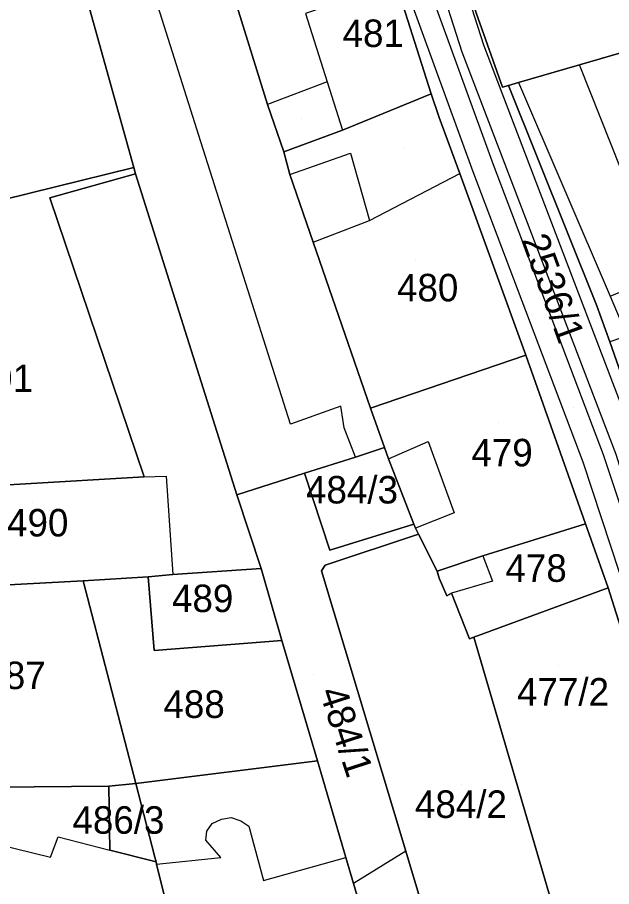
# Model space of a CAD drawing. Extents: x -263423 to -261326, y -1240067 to -1237864.
# Drawn here: x -262928.5 to -262885.3, y -1239750.4 to -1239687.2 of the extents above; entities that cross this region are included whole.
import ezdxf

# ---------------------------------------------------------------- set-up
doc = ezdxf.new("R2010")
doc.units = 0
for name, color, linetype in [('body_kn', 7, 'Continuous'), ('kladpar_druhypozemkov', 7, 'Continuous'), ('kladpar_hranice', 7, 'Continuous'), ('kladpar_parcelnecisla', 7, 'Continuous'), ('kladpar_plochy', 7, 'Continuous'), ('tarchy_linie', 7, 'Continuous'), ('zappar_hrandruhpozemk', 7, 'Continuous')]:
    doc.layers.add(name, color=color, linetype=linetype)

msp = doc.modelspace()

# ---------------------------------------------------------------- linework, layer by layer
at = {"layer": 'body_kn'}
for p, q in [((-262894.62, -1239689.15), (-262894.62, -1239689.15)), ((-262896.19, -1239689.65), (-262896.19, -1239689.65)), ((-262887.63, -1239690.6), (-262887.63, -1239690.6)), ((-262906, -1239691.85), (-262906, -1239691.85)), ((-262893.25, -1239692.23), (-262893.25, -1239692.23)), ((-262893.25, -1239692.23), (-262893.25, -1239692.23)), ((-262892.81, -1239692.1), (-262892.81, -1239692.1)), ((-262892.81, -1239692.1), (-262892.81, -1239692.1)), ((-262892.07, -1239691.89), (-262892.07, -1239691.89)), ((-262892.07, -1239691.89), (-262892.07, -1239691.89)), ((-262898.42, -1239692.71), (-262898.42, -1239692.71)), ((-262898.42, -1239692.71), (-262898.42, -1239692.71)), ((-262910.34, -1239693.48), (-262910.34, -1239693.48)), ((-262897.85, -1239694.44), (-262897.85, -1239694.44)), ((-262904.87, -1239695.36), (-262904.87, -1239695.36)), ((-262915.32, -1239695.75), (-262915.32, -1239695.75)), ((-262909.14, -1239696.93), (-262909.14, -1239696.93)), ((-262904.3, -1239697.02), (-262904.3, -1239697.02)), ((-262893.91, -1239697.85), (-262893.91, -1239697.85)), ((-262920.05, -1239698.08), (-262920.05, -1239698.08)), ((-262920.05, -1239698.08), (-262920.05, -1239698.08)), ((-262919.93, -1239698.53), (-262919.93, -1239698.53)), ((-262908.7, -1239698.59), (-262908.7, -1239698.59)), ((-262908.7, -1239698.59), (-262908.7, -1239698.59)), ((-262896.34, -1239698.52), (-262896.34, -1239698.52)), ((-262895.37, -1239698.38), (-262895.37, -1239698.38)), ((-262926.18, -1239700.28), (-262926.18, -1239700.28)), ((-262902.92, -1239701.93), (-262902.92, -1239701.93)), ((-262902.92, -1239701.93), (-262902.92, -1239701.93)), ((-262907, -1239703.5), (-262907, -1239703.5)), ((-262907, -1239703.5), (-262907, -1239703.5)), ((-262885.41, -1239707.44), (-262885.41, -1239707.44)), ((-262885.41, -1239707.44), (-262885.41, -1239707.44)), ((-262886.37, -1239708.13), (-262886.37, -1239708.13)), ((-262885.44, -1239710.76), (-262885.44, -1239710.76)), ((-262891.54, -1239711.73), (-262891.54, -1239711.73)), ((-262891.54, -1239711.73), (-262891.54, -1239711.73)), ((-262905.01, -1239715.43), (-262905.01, -1239715.43)), ((-262902.84, -1239715.57), (-262902.84, -1239715.57)), ((-262908.65, -1239716.75), (-262908.65, -1239716.75)), ((-262904.76, -1239717.02), (-262904.76, -1239717.02)), ((-262898.64, -1239718.01), (-262898.64, -1239718.01)), ((-262901.83, -1239718.44), (-262901.83, -1239718.44)), ((-262903.94, -1239719.13), (-262903.94, -1239719.13)), ((-262903.94, -1239719.13), (-262903.94, -1239719.13)), ((-262901.52, -1239719.27), (-262901.52, -1239719.27)), ((-262901.52, -1239719.27), (-262901.52, -1239719.27)), ((-262887.37, -1239719.5), (-262887.37, -1239719.5)), ((-262885.92, -1239718.95), (-262885.92, -1239718.95)), ((-262919.31, -1239720.58), (-262919.31, -1239720.58)), ((-262919.31, -1239720.58), (-262919.31, -1239720.58)), ((-262917.71, -1239720.53), (-262917.71, -1239720.53)), ((-262907.64, -1239720.31), (-262907.64, -1239720.31)), ((-262907.64, -1239720.31), (-262907.64, -1239720.31)), ((-262912.56, -1239721.89), (-262912.56, -1239721.89)), ((-262912.56, -1239721.89), (-262912.56, -1239721.89)), ((-262896.75, -1239723.18), (-262896.75, -1239723.18)), ((-262899.68, -1239724.01), (-262899.68, -1239724.01)), ((-262899.56, -1239724.31), (-262899.56, -1239724.31)), ((-262887.19, -1239723.99), (-262887.19, -1239723.99)), ((-262887.19, -1239723.99), (-262887.19, -1239723.99)), ((-262899.34, -1239724.75), (-262899.34, -1239724.75)), ((-262899.34, -1239724.75), (-262899.34, -1239724.75)), ((-262905.8, -1239725.91), (-262905.8, -1239725.91)), ((-262894.66, -1239726.31), (-262894.66, -1239726.31)), ((-262894.66, -1239726.31), (-262894.66, -1239726.31)), ((-262906.13, -1239726.99), (-262906.13, -1239726.99)), ((-262917.23, -1239727.67), (-262917.23, -1239727.67)), ((-262910.79, -1239727.25), (-262910.79, -1239727.25)), ((-262910.79, -1239727.25), (-262910.79, -1239727.25)), ((-262906.41, -1239727.4), (-262906.41, -1239727.4)), ((-262897.98, -1239727.44), (-262897.98, -1239727.44)), ((-262923.74, -1239728.14), (-262923.74, -1239728.14)), ((-262923.74, -1239728.14), (-262923.74, -1239728.14)), ((-262919.02, -1239727.85), (-262919.02, -1239727.85)), ((-262919.02, -1239727.85), (-262919.02, -1239727.85)), ((-262897.85, -1239727.95), (-262897.85, -1239727.95)), ((-262893.97, -1239728.16), (-262893.97, -1239728.16)), ((-262885.55, -1239728.65), (-262885.55, -1239728.65)), ((-262885.55, -1239728.65), (-262885.55, -1239728.65)), ((-262897.28, -1239729.23), (-262897.28, -1239729.23)), ((-262896.96, -1239729.04), (-262896.96, -1239729.04)), ((-262909.28, -1239732.48), (-262909.28, -1239732.48)), ((-262895.64, -1239732.36), (-262895.64, -1239732.36)), ((-262895.32, -1239732.23), (-262895.32, -1239732.23)), ((-262918.59, -1239733.2), (-262918.59, -1239733.2)), ((-262906.7, -1239741.23), (-262906.7, -1239741.23)), ((-262906.7, -1239741.23), (-262906.7, -1239741.23)), ((-262919.91, -1239742.88), (-262919.91, -1239742.88)), ((-262921.88, -1239743.07), (-262921.88, -1239743.07)), ((-262912.97, -1239745.34), (-262912.97, -1239745.34)), ((-262914.37, -1239745.78), (-262914.37, -1239745.78)), ((-262913.67, -1239745.46), (-262913.67, -1239745.46)), ((-262912.27, -1239745.6), (-262912.27, -1239745.6)), ((-262911.69, -1239745.98), (-262911.69, -1239745.98)), ((-262914.75, -1239746.35), (-262914.75, -1239746.35)), ((-262925.57, -1239746.76), (-262925.57, -1239746.76)), ((-262914.82, -1239746.99), (-262914.82, -1239746.99)), ((-262921.81, -1239747.72), (-262921.81, -1239747.72)), ((-262900.28, -1239747.81), (-262900.28, -1239747.81)), ((-262900.28, -1239747.81), (-262900.28, -1239747.81)), ((-262926.12, -1239748.24), (-262926.12, -1239748.24)), ((-262918.52, -1239748.24), (-262918.52, -1239748.24)), ((-262918.44, -1239748.57), (-262918.44, -1239748.57)), ((-262918.44, -1239748.57), (-262918.44, -1239748.57)), ((-262913.74, -1239748.27), (-262913.74, -1239748.27)), ((-262904.63, -1239748.25), (-262904.63, -1239748.25)), ((-262918.4, -1239748.75), (-262918.4, -1239748.75)), ((-262918.4, -1239748.75), (-262918.4, -1239748.75)), ((-262910.63, -1239749.94), (-262910.63, -1239749.94)), ((-262904.07, -1239750.16), (-262904.07, -1239750.16))]:
    msp.add_line(p, q, dxfattribs=at)
at = {"layer": 'kladpar_druhypozemkov'}
for p, q in [((-262907.85, -1239694.51), (-262907.85, -1239694.51)), ((-262900.35, -1239696.61), (-262900.35, -1239696.61)), ((-262899.55, -1239704.81), (-262899.55, -1239704.81)), ((-262888.07, -1239715.53), (-262888.07, -1239715.53)), ((-262893.55, -1239716.61), (-262893.55, -1239716.61)), ((-262903.63, -1239720.81), (-262903.63, -1239720.81)), ((-262927.45, -1239722.41), (-262927.45, -1239722.41)), ((-262890.75, -1239726.31), (-262890.75, -1239726.31)), ((-262915.35, -1239728.41), (-262915.35, -1239728.41)), ((-262889.15, -1239734.31), (-262889.15, -1239734.31)), ((-262906.96, -1239734.96), (-262906.96, -1239734.96)), ((-262916.15, -1239736.21), (-262916.15, -1239736.21)), ((-262896.21, -1239742.98), (-262896.21, -1239742.98)), ((-262920.79, -1239744.82), (-262920.79, -1239744.82))]:
    msp.add_line(p, q, dxfattribs=at)
at = {"layer": 'kladpar_hranice'}
for points in [[(-262917.7, -1239666.04), (-262914.12, -1239681.29), (-262910.34, -1239693.48), (-262909.14, -1239696.93), (-262908.7, -1239698.59), (-262907, -1239703.5), (-262902.84, -1239715.57), (-262901.83, -1239718.44), (-262903.94, -1239719.13), (-262907.64, -1239720.31), (-262912.56, -1239721.89), (-262919.93, -1239698.53), (-262920.05, -1239698.08), (-262926.91, -1239673.45), (-262927.48, -1239673.58), (-262927.73, -1239672.11), (-262929.17, -1239665.48), (-262933.82, -1239645.64), (-262924.18, -1239643.01), (-262917.7, -1239666.04)], [(-262933.82, -1239645.64), (-262929.17, -1239665.48), (-262927.73, -1239672.11), (-262927.48, -1239673.58), (-262926.91, -1239673.45), (-262920.05, -1239698.08), (-262935.3, -1239701.83), (-262933.29, -1239709.04), (-262941.2, -1239711.17), (-262956.92, -1239651.57), (-262933.82, -1239645.64)], [(-262877.95, -1239673.76), (-262874.06, -1239672.82), (-262870.35, -1239685.59), (-262875.26, -1239687.03), (-262876.22, -1239687.31), (-262878.66, -1239688.01), (-262880.86, -1239688.65), (-262887.63, -1239690.6), (-262892.07, -1239691.89), (-262892.81, -1239692.1), (-262893.25, -1239692.23), (-262898.17, -1239678.31), (-262877.95, -1239673.76)], [(-262903.27, -1239677.71), (-262901, -1239684.61), (-262898.42, -1239692.71), (-262904.87, -1239695.36), (-262909.14, -1239696.93), (-262910.34, -1239693.48), (-262914.12, -1239681.29), (-262909.65, -1239679.91), (-262903.27, -1239677.71)], [(-262898.17, -1239678.31), (-262893.25, -1239692.23)], [(-262878.76, -1239751.18), (-262879.51, -1239748.5), (-262881.84, -1239740.39), (-262885.55, -1239728.65), (-262887.19, -1239723.99), (-262891.54, -1239711.73), (-262896.34, -1239698.52), (-262897.85, -1239694.44), (-262898.42, -1239692.71), (-262901, -1239684.61)], [(-262892.81, -1239692.1), (-262892.07, -1239691.89), (-262887.63, -1239690.6), (-262880.86, -1239688.65), (-262878.66, -1239688.01), (-262876.22, -1239687.31), (-262869.3, -1239704.54), (-262864.9, -1239702.68), (-262864.2, -1239704.52), (-262863.58, -1239704.28), (-262862.36, -1239708.8), (-262861.67, -1239711.05), (-262862.39, -1239711.36), (-262863.24, -1239711.75), (-262866.37, -1239712.88), (-262869.69, -1239714.07), (-262873.07, -1239715.2), (-262873.63, -1239713.65), (-262877.47, -1239714.89), (-262883.34, -1239716.81), (-262883.97, -1239714.89), (-262885.44, -1239710.76), (-262886.37, -1239708.13), (-262892.81, -1239692.1)], [(-262893.25, -1239692.23), (-262892.81, -1239692.1), (-262886.37, -1239708.13), (-262885.44, -1239710.76), (-262883.97, -1239714.89), (-262883.34, -1239716.81), (-262882.33, -1239719.55), (-262880.69, -1239724.21), (-262878.23, -1239731.04), (-262874.76, -1239739.98), (-262875.21, -1239740.17), (-262874.64, -1239741.77), (-262874.13, -1239741.7), (-262873.88, -1239742.47), (-262871.55, -1239748.92), (-262871.23, -1239748.86), (-262866.5, -1239763.6)], [(-262898.42, -1239692.71), (-262897.85, -1239694.44), (-262896.34, -1239698.52), (-262891.54, -1239711.73), (-262902.84, -1239715.57), (-262907, -1239703.5), (-262908.7, -1239698.59), (-262909.14, -1239696.93), (-262904.87, -1239695.36), (-262898.42, -1239692.71)], [(-262920.05, -1239698.08), (-262919.93, -1239698.53), (-262926.18, -1239700.28), (-262919.31, -1239720.58), (-262937.42, -1239721.64), (-262936.87, -1239728.84), (-262937, -1239728.91), (-262941.2, -1239711.17), (-262933.29, -1239709.04), (-262935.3, -1239701.83), (-262920.05, -1239698.08)], [(-262919.31, -1239720.58), (-262926.18, -1239700.28), (-262919.93, -1239698.53), (-262912.56, -1239721.89), (-262910.79, -1239727.25), (-262917.23, -1239727.67), (-262919.02, -1239727.85), (-262923.74, -1239728.14), (-262936.87, -1239728.84), (-262937.42, -1239721.64), (-262919.31, -1239720.58)], [(-262891.54, -1239711.73), (-262887.19, -1239723.99), (-262894.66, -1239726.31), (-262897.98, -1239727.44), (-262899.34, -1239724.75), (-262899.56, -1239724.31), (-262899.68, -1239724.01), (-262901.52, -1239719.27), (-262901.83, -1239718.44), (-262902.84, -1239715.57), (-262891.54, -1239711.73)], [(-262907.64, -1239720.31), (-262903.94, -1239719.13), (-262901.83, -1239718.44), (-262901.52, -1239719.27), (-262899.68, -1239724.01), (-262905.8, -1239725.91), (-262907.64, -1239720.31)], [(-262912.56, -1239721.89), (-262907.64, -1239720.31), (-262905.8, -1239725.91), (-262899.68, -1239724.01), (-262899.56, -1239724.31), (-262899.34, -1239724.75), (-262906.13, -1239726.99), (-262906.41, -1239727.4), (-262900.28, -1239747.81), (-262895.61, -1239763.35), (-262900.47, -1239762.41), (-262904.07, -1239750.16), (-262904.63, -1239748.25), (-262906.7, -1239741.23), (-262909.28, -1239732.48), (-262910.79, -1239727.25), (-262912.56, -1239721.89)], [(-262887.19, -1239723.99), (-262885.55, -1239728.65), (-262895.32, -1239732.23), (-262895.64, -1239732.36), (-262896.96, -1239729.04), (-262897.28, -1239729.23), (-262897.85, -1239727.95), (-262897.98, -1239727.44), (-262894.66, -1239726.31), (-262887.19, -1239723.99)], [(-262899.34, -1239724.75), (-262897.98, -1239727.44), (-262897.85, -1239727.95), (-262897.28, -1239729.23), (-262896.96, -1239729.04), (-262895.64, -1239732.36), (-262895.32, -1239732.23), (-262888.27, -1239756.29), (-262885.38, -1239765.74), (-262891.3, -1239764.18), (-262895.61, -1239763.35), (-262900.28, -1239747.81), (-262906.41, -1239727.4), (-262906.13, -1239726.99), (-262899.34, -1239724.75)], [(-262910.79, -1239727.25), (-262909.28, -1239732.48), (-262918.59, -1239733.2), (-262919.02, -1239727.85), (-262917.23, -1239727.67), (-262910.79, -1239727.25)], [(-262923.74, -1239728.14), (-262919.91, -1239742.88), (-262921.88, -1239743.07), (-262930.04, -1239743.15), (-262933.99, -1239741.09), (-262937, -1239728.91), (-262936.87, -1239728.84), (-262923.74, -1239728.14)], [(-262919.02, -1239727.85), (-262918.59, -1239733.2), (-262909.28, -1239732.48), (-262906.7, -1239741.23), (-262919.91, -1239742.88), (-262923.74, -1239728.14), (-262919.02, -1239727.85)], [(-262885.55, -1239728.65), (-262881.84, -1239740.39), (-262879.51, -1239748.5), (-262878.76, -1239751.18), (-262888.27, -1239756.29), (-262895.32, -1239732.23), (-262885.55, -1239728.65)], [(-262906.7, -1239741.23), (-262904.63, -1239748.25), (-262904.07, -1239750.16), (-262900.47, -1239762.41), (-262915.95, -1239758.58), (-262918.4, -1239748.75), (-262918.44, -1239748.57), (-262918.52, -1239748.24), (-262919.91, -1239742.88), (-262906.7, -1239741.23)], [(-262918.44, -1239748.57), (-262921.81, -1239747.72), (-262921.88, -1239743.07), (-262919.91, -1239742.88), (-262918.52, -1239748.24), (-262918.44, -1239748.57)], [(-262915.95, -1239758.58), (-262930.66, -1239755), (-262931.54, -1239751.49), (-262932.48, -1239747.35), (-262932.63, -1239746.71), (-262930.48, -1239747.16), (-262930.04, -1239743.15), (-262921.88, -1239743.07), (-262921.81, -1239747.72), (-262918.44, -1239748.57), (-262918.4, -1239748.75), (-262915.95, -1239758.58)]]:
    msp.add_lwpolyline(points, dxfattribs=at)
at = {"layer": 'kladpar_plochy'}
for points in [[(-262917.7, -1239666.04), (-262914.12, -1239681.29), (-262910.34, -1239693.48), (-262909.14, -1239696.93), (-262908.7, -1239698.59), (-262907, -1239703.5), (-262902.84, -1239715.57), (-262901.83, -1239718.44), (-262903.94, -1239719.13), (-262907.64, -1239720.31), (-262912.56, -1239721.89), (-262919.93, -1239698.53), (-262920.05, -1239698.08), (-262926.91, -1239673.45), (-262927.48, -1239673.58), (-262927.73, -1239672.11), (-262929.17, -1239665.48), (-262933.82, -1239645.64), (-262924.18, -1239643.01)], [(-262933.82, -1239645.64), (-262929.17, -1239665.48), (-262927.73, -1239672.11), (-262927.48, -1239673.58), (-262926.91, -1239673.45), (-262920.05, -1239698.08), (-262935.3, -1239701.83), (-262933.29, -1239709.04), (-262941.2, -1239711.17), (-262956.92, -1239651.57)], [(-262877.95, -1239673.76), (-262874.06, -1239672.82), (-262870.35, -1239685.59), (-262875.26, -1239687.03), (-262876.22, -1239687.31), (-262878.66, -1239688.01), (-262880.86, -1239688.65), (-262887.63, -1239690.6), (-262892.07, -1239691.89), (-262892.81, -1239692.1), (-262893.25, -1239692.23), (-262898.17, -1239678.31)], [(-262903.27, -1239677.71), (-262901, -1239684.61), (-262898.42, -1239692.71), (-262904.87, -1239695.36), (-262909.14, -1239696.93), (-262910.34, -1239693.48), (-262914.12, -1239681.29), (-262909.65, -1239679.91)], [(-262892.81, -1239692.1), (-262892.07, -1239691.89), (-262887.63, -1239690.6), (-262880.86, -1239688.65), (-262878.66, -1239688.01), (-262876.22, -1239687.31), (-262869.3, -1239704.54), (-262864.9, -1239702.68), (-262864.2, -1239704.52), (-262863.58, -1239704.28), (-262862.36, -1239708.8), (-262861.67, -1239711.05), (-262862.39, -1239711.36), (-262863.24, -1239711.75), (-262866.37, -1239712.88), (-262869.69, -1239714.07), (-262873.07, -1239715.2), (-262873.63, -1239713.65), (-262877.47, -1239714.89), (-262883.34, -1239716.81), (-262883.97, -1239714.89), (-262885.44, -1239710.76), (-262886.37, -1239708.13)], [(-262898.42, -1239692.71), (-262897.85, -1239694.44), (-262896.34, -1239698.52), (-262891.54, -1239711.73), (-262902.84, -1239715.57), (-262907, -1239703.5), (-262908.7, -1239698.59), (-262909.14, -1239696.93), (-262904.87, -1239695.36)], [(-262920.05, -1239698.08), (-262919.93, -1239698.53), (-262926.18, -1239700.28), (-262919.31, -1239720.58), (-262937.42, -1239721.64), (-262936.87, -1239728.84), (-262937, -1239728.91), (-262941.2, -1239711.17), (-262933.29, -1239709.04), (-262935.3, -1239701.83)], [(-262919.31, -1239720.58), (-262926.18, -1239700.28), (-262919.93, -1239698.53), (-262912.56, -1239721.89), (-262910.79, -1239727.25), (-262917.23, -1239727.67), (-262919.02, -1239727.85), (-262923.74, -1239728.14), (-262936.87, -1239728.84), (-262937.42, -1239721.64)], [(-262891.54, -1239711.73), (-262887.19, -1239723.99), (-262894.66, -1239726.31), (-262897.98, -1239727.44), (-262899.34, -1239724.75), (-262899.56, -1239724.31), (-262899.68, -1239724.01), (-262901.52, -1239719.27), (-262901.83, -1239718.44), (-262902.84, -1239715.57)], [(-262907.64, -1239720.31), (-262903.94, -1239719.13), (-262901.83, -1239718.44), (-262901.52, -1239719.27), (-262899.68, -1239724.01), (-262905.8, -1239725.91)], [(-262912.56, -1239721.89), (-262907.64, -1239720.31), (-262905.8, -1239725.91), (-262899.68, -1239724.01), (-262899.56, -1239724.31), (-262899.34, -1239724.75), (-262906.13, -1239726.99), (-262906.41, -1239727.4), (-262900.28, -1239747.81), (-262895.61, -1239763.35), (-262900.47, -1239762.41), (-262904.07, -1239750.16), (-262904.63, -1239748.25), (-262906.7, -1239741.23), (-262909.28, -1239732.48), (-262910.79, -1239727.25)], [(-262887.19, -1239723.99), (-262885.55, -1239728.65), (-262895.32, -1239732.23), (-262895.64, -1239732.36), (-262896.96, -1239729.04), (-262897.28, -1239729.23), (-262897.85, -1239727.95), (-262897.98, -1239727.44), (-262894.66, -1239726.31)], [(-262899.34, -1239724.75), (-262897.98, -1239727.44), (-262897.85, -1239727.95), (-262897.28, -1239729.23), (-262896.96, -1239729.04), (-262895.64, -1239732.36), (-262895.32, -1239732.23), (-262888.27, -1239756.29), (-262885.38, -1239765.74), (-262891.3, -1239764.18), (-262895.61, -1239763.35), (-262900.28, -1239747.81), (-262906.41, -1239727.4), (-262906.13, -1239726.99)], [(-262910.79, -1239727.25), (-262909.28, -1239732.48), (-262918.59, -1239733.2), (-262919.02, -1239727.85), (-262917.23, -1239727.67)], [(-262923.74, -1239728.14), (-262919.91, -1239742.88), (-262921.88, -1239743.07), (-262930.04, -1239743.15), (-262933.99, -1239741.09), (-262937, -1239728.91), (-262936.87, -1239728.84)], [(-262919.02, -1239727.85), (-262918.59, -1239733.2), (-262909.28, -1239732.48), (-262906.7, -1239741.23), (-262919.91, -1239742.88), (-262923.74, -1239728.14)], [(-262885.55, -1239728.65), (-262881.84, -1239740.39), (-262879.51, -1239748.5), (-262878.76, -1239751.18), (-262888.27, -1239756.29), (-262895.32, -1239732.23)], [(-262906.7, -1239741.23), (-262904.63, -1239748.25), (-262904.07, -1239750.16), (-262900.47, -1239762.41), (-262915.95, -1239758.58), (-262918.4, -1239748.75), (-262918.44, -1239748.57), (-262918.52, -1239748.24), (-262919.91, -1239742.88)], [(-262918.44, -1239748.57), (-262921.81, -1239747.72), (-262921.88, -1239743.07), (-262919.91, -1239742.88), (-262918.52, -1239748.24)], [(-262915.95, -1239758.58), (-262930.66, -1239755), (-262931.54, -1239751.49), (-262932.48, -1239747.35), (-262932.63, -1239746.71), (-262930.48, -1239747.16), (-262930.04, -1239743.15), (-262921.88, -1239743.07), (-262921.81, -1239747.72), (-262918.44, -1239748.57), (-262918.4, -1239748.75)]]:
    msp.add_lwpolyline(points, close=True, dxfattribs=at)
for points in [[(-262898.17, -1239678.31), (-262893.25, -1239692.23), (-262892.81, -1239692.1), (-262886.37, -1239708.13), (-262885.44, -1239710.76), (-262883.97, -1239714.89), (-262883.34, -1239716.81), (-262882.33, -1239719.55), (-262880.69, -1239724.21), (-262878.23, -1239731.04), (-262874.76, -1239739.98), (-262875.21, -1239740.17), (-262874.64, -1239741.77), (-262874.13, -1239741.7), (-262873.88, -1239742.47), (-262871.55, -1239748.92), (-262871.23, -1239748.86), (-262866.5, -1239763.6)], [(-262878.76, -1239751.18), (-262879.51, -1239748.5), (-262881.84, -1239740.39), (-262885.55, -1239728.65), (-262887.19, -1239723.99), (-262891.54, -1239711.73), (-262896.34, -1239698.52), (-262897.85, -1239694.44), (-262898.42, -1239692.71), (-262901, -1239684.61)]]:
    msp.add_lwpolyline(points, dxfattribs=at)
at = {"layer": 'tarchy_linie'}
for points in [[(-262915.65, -1239632.76), (-262911.73, -1239641.19), (-262896.19, -1239689.65), (-262885, -1239718.92), (-262867.86, -1239773.48), (-262876.52, -1239814.15)], [(-262915.03, -1239632.68), (-262910.87, -1239648.29), (-262908.18, -1239655.98), (-262898.63, -1239684.9), (-262893.91, -1239697.85), (-262885.92, -1239718.95), (-262875.9, -1239749.03), (-262869.24, -1239769.6), (-262869.45, -1239773.93), (-262869.43, -1239776.49), (-262869.55, -1239780.83), (-262870.72, -1239786.58), (-262874.44, -1239802.25), (-262879.48, -1239822.97)], [(-262897.38, -1239680.53), (-262894.62, -1239689.15), (-262883.46, -1239718.33), (-262866.56, -1239772.12), (-262824.03, -1239786.14)], [(-262958.48, -1239751.12), (-262923.12, -1239760.4), (-262870.8, -1239771.19), (-262870.71, -1239770.08), (-262887.37, -1239719.5), (-262895.37, -1239698.38), (-262900.1, -1239685.39)]]:
    msp.add_lwpolyline(points, dxfattribs=at)
at = {"layer": 'zappar_hrandruhpozemk'}
for p, q in [((-262906, -1239691.85), (-262910.34, -1239693.48)), ((-262906, -1239691.85), (-262904.87, -1239695.36)), ((-262908.65, -1239716.75), (-262915.32, -1239695.75)), ((-262908.7, -1239698.59), (-262904.3, -1239697.02)), ((-262904.3, -1239697.02), (-262902.92, -1239701.93)), ((-262902.92, -1239701.93), (-262896.34, -1239698.52)), ((-262907, -1239703.5), (-262902.92, -1239701.93)), ((-262901.52, -1239719.27), (-262898.64, -1239718.01)), ((-262898.64, -1239718.01), (-262896.75, -1239723.18)), ((-262919.31, -1239720.58), (-262917.71, -1239720.53)), ((-262917.71, -1239720.53), (-262917.23, -1239727.67)), ((-262896.75, -1239723.18), (-262899.56, -1239724.31)), ((-262894.66, -1239726.31), (-262893.97, -1239728.16)), ((-262893.97, -1239728.16), (-262896.96, -1239729.04)), ((-262930.48, -1239747.16), (-262926.12, -1239748.24)), ((-262926.12, -1239748.24), (-262925.57, -1239746.76)), ((-262925.57, -1239746.76), (-262921.81, -1239747.72)), ((-262900.28, -1239747.81), (-262904.07, -1239750.16)), ((-262910.63, -1239749.94), (-262904.63, -1239748.25))]:
    msp.add_line(p, q, dxfattribs=at)
for points in [[(-262915.32, -1239695.75), (-262919.48, -1239682.6), (-262922.37, -1239670.67), (-262927.73, -1239672.11)], [(-262901, -1239684.61), (-262907.58, -1239686.87), (-262906, -1239691.85)], [(-262885.41, -1239707.44), (-262881.57, -1239705.86), (-262887.63, -1239690.6)], [(-262892.07, -1239691.89), (-262885.41, -1239707.44), (-262884.4, -1239709.79)], [(-262884.4, -1239709.79), (-262879.82, -1239708.11), (-262879.9, -1239708.87), (-262885.44, -1239710.76)], [(-262903.94, -1239719.13), (-262904.76, -1239717.02), (-262905.01, -1239715.43), (-262908.65, -1239716.75)], [(-262918.4, -1239748.75), (-262913.74, -1239748.27), (-262914.82, -1239746.99), (-262914.75, -1239746.35), (-262914.37, -1239745.78), (-262913.67, -1239745.46), (-262912.97, -1239745.34), (-262912.27, -1239745.6), (-262911.69, -1239745.98), (-262910.63, -1239749.94)]]:
    msp.add_lwpolyline(points, dxfattribs=at)

# ---------------------------------------------------------------- texts
at = {"layer": 'kladpar_parcelnecisla'}
for s, p in [('481', (-262904.871, -1239689.31)), ('480', (-262900.912, -1239707.81)), ('491', (-262931.84, -1239714.41)), ('479', (-262895.502, -1239719.81)), ('484/3', (-262907.533, -1239722.51)), ('490', (-262929.28, -1239724.91)), ('478', (-262893.025, -1239728.21)), ('489', (-262917.28, -1239730.41)), ('487', (-262930.933, -1239736.01)), ('477/2', (-262892.181, -1239737.21)), ('488', (-262917.904, -1239738.11)), ('484/2', (-262899.607, -1239745.38)), ('486/3', (-262924.523, -1239746.53))]:
    msp.add_text(s, height=2, dxfattribs=at).set_placement(p)
for s, rotation, p in [('2536/1', 290, (-262891.892, -1239703.33)), ('484/1', 288, (-262906.582, -1239736.207))]:
    msp.add_text(s, height=2, rotation=rotation, dxfattribs=at).set_placement(p)

doc.saveas('drawing.dxf')
